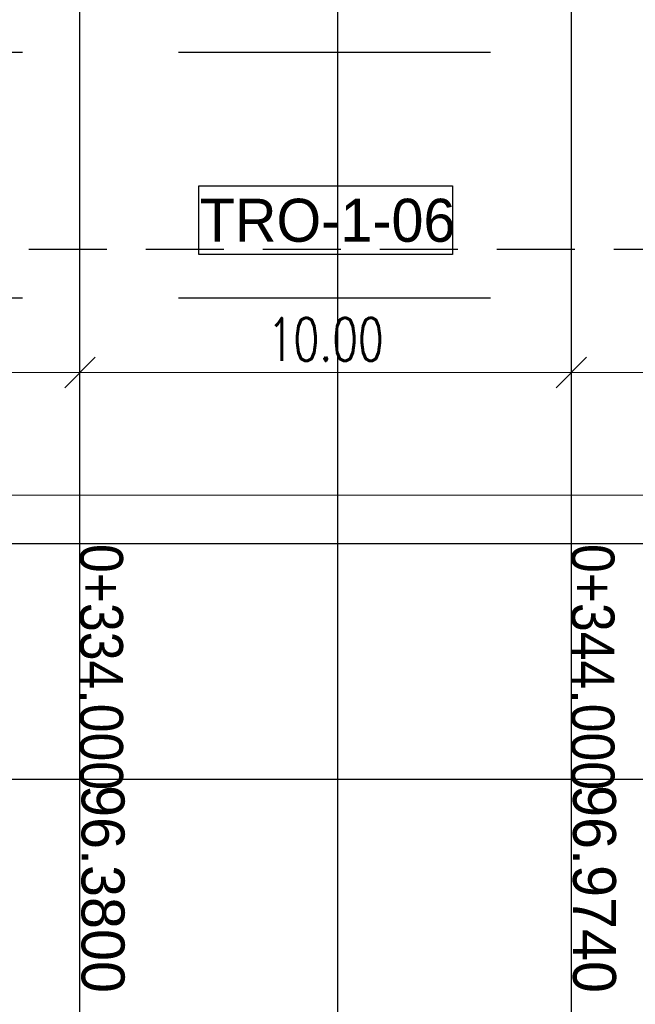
# Model space of a CAD drawing. Header units: metres. Extents: x 3458045 to 3462392, y 5482308 to 5484762.
# Tile 405 of 458: x 3461292 to 3461304, y 5483975 to 5483995. Entities that reach past the tile are written whole.
import ezdxf

# ---------------------------------------------------------------- set-up
doc = ezdxf.new("R2010")
doc.units = ezdxf.units.M
doc.header["$PDMODE"] = 3
doc.header["$PDSIZE"] = 0.1
for name, pattern in [('AUSGEZOGEN', [2, 1, 1]), ('VERDECKT', [9.525, 6.35, -3.175]), ('VERDECKT2', [4.7625, 3.175, -1.5875])]:
    doc.linetypes.add(name, pattern=pattern)
doc.layers.get('0').update_dxf_attribs({"linetype": 'CONTINUOUS'})
doc.layers.get('DEFPOINTS').update_dxf_attribs({"linetype": 'CONTINUOUS'})
for name, color, linetype in [('SP_BW5xx-SchutzbauwerkBASF', 7, 'VERDECKT2'), ('SP_TEXT', 2, 'CONTINUOUS'), ('SP_VERM', 1, 'CONTINUOUS')]:
    doc.layers.add(name, color=color, linetype=linetype)
for name, color, linetype, lineweight in [('SP_Höhenplan-Beschriftung-Linien', 2, 'CONTINUOUS', 25), ('SP_Höhenplan-Beschriftung-Linien-Bestandsgelände', 7, 'CONTINUOUS', 25), ('SP_Höhenplan-Beschriftung-Text', 2, 'CONTINUOUS', 25)]:
    doc.layers.add(name, color=color, linetype=linetype, lineweight=lineweight)
doc.styles.add('K_ISOCP', font='k_isocp.shx')
doc.styles.add('SP_F', font='romans.shx', dxfattribs={"width": 0.7, "bigfont": 'sp_f.shx'})
doc.dimstyles.new('SOFI35$0', dxfattribs={"dimtxt": 3.5, "dimasz": 0.35, "dimexe": 0.9, "dimexo": 0.625, "dimgap": 0.945, "dimtad": 1, "dimdec": 3, "dimrnd": 0.001, "dimzin": 1, "dimdsep": 46, "dimtxsty": 'SP_F', "dimblk1": 'SOF_BEMSTR1', "dimblk2": 'SOF_BEMSTR2', "dimsah": 1, "dimcen": 3.5, "dimse1": 1, "dimse2": 1, "dimclrd": 1, "dimclre": 1, "dimclrt": 2, "dimaunit": 2, "dimazin": 0, "dimtfac": 1, "dimtdec": 3, "dimtmove": 0, "dimatfit": 3, "dimfxl": 1, "dimtolj": 1, "dimtzin": 0, "dimlwd": 0, "dimlwe": 0, "dimarcsym": 0})

# ---------------------------------------------------------------- blocks, each defined once
blk = doc.blocks.new('SOF_BEMSTR2')
at = {"color": 0, "linetype": 'ByBlock', "lineweight": -2}
for p, q in [((0, -20), (0, 8.5)), ((3.535, 3.535), (-3.535, -3.535)), ((-5, 0), (5, 0))]:
    blk.add_line(p, q, dxfattribs=at)
blk = doc.blocks.new('SOF_BEMSTR1')
at = {"color": 0, "linetype": 'ByBlock', "lineweight": -2}
for p, q in [((0, 20), (0, -8.5)), ((3.535, 3.535), (-3.535, -3.535)), ((-5, 0), (5, 0))]:
    blk.add_line(p, q, dxfattribs=at)
blk = doc.blocks.new('*D348')
at = {"layer": 'DEFPOINTS', "color": 0, "linetype": 'AUSGEZOGEN', "transparency": 16777216}
for p in [(3461283.184, 5483991.334), (3461293.184, 5483991.334), (3461293.184, 5483988.277)]:
    blk.add_point(p, dxfattribs=at)
at = {"layer": 'SP_VERM', "color": 1, "linetype": 'AUSGEZOGEN', "lineweight": 0, "transparency": 16777216}
blk.add_line((3461283.272, 5483988.277), (3461293.097, 5483988.277), dxfattribs=at)
at = {"layer": 'SP_VERM', "color": 1, "linetype": 'AUSGEZOGEN', "lineweight": 0, "transparency": 16777216, "xscale": 0.08750000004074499, "yscale": 0.08750000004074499, "zscale": 0.08750000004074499, "rotation": 180}
blk.add_blockref('SOF_BEMSTR2', (3461283.184, 5483988.277), dxfattribs=at)
at = {"layer": 'SP_VERM', "color": 1, "linetype": 'AUSGEZOGEN', "lineweight": 0, "transparency": 16777216, "xscale": 0.08750000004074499, "yscale": 0.08750000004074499, "zscale": 0.08750000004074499}
blk.add_blockref('SOF_BEMSTR1', (3461293.184, 5483988.277), dxfattribs=at)
at = {"layer": 'SP_VERM', "color": 2, "linetype": 'AUSGEZOGEN', "transparency": 16777216, "insert": (3461288.184, 5483988.951), "char_height": 0.875, "attachment_point": 5, "style": 'SP_F'}
blk.add_mtext('\\A1;\\A1;10.00{\\H.7x;\\S^ ;}', dxfattribs=at)
blk = doc.blocks.new('*D349')
at = {"layer": 'DEFPOINTS', "color": 0, "linetype": 'AUSGEZOGEN', "transparency": 16777216}
for p in [(3461293.184, 5483991.334), (3461303.184, 5483991.334), (3461303.184, 5483988.277)]:
    blk.add_point(p, dxfattribs=at)
at = {"layer": 'SP_VERM', "color": 1, "linetype": 'AUSGEZOGEN', "lineweight": 0, "transparency": 16777216}
blk.add_line((3461293.272, 5483988.277), (3461303.097, 5483988.277), dxfattribs=at)
at = {"layer": 'SP_VERM', "color": 1, "linetype": 'AUSGEZOGEN', "lineweight": 0, "transparency": 16777216, "xscale": 0.08750000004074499, "yscale": 0.08750000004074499, "zscale": 0.08750000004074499, "rotation": 180}
blk.add_blockref('SOF_BEMSTR2', (3461293.184, 5483988.277), dxfattribs=at)
at = {"layer": 'SP_VERM', "color": 1, "linetype": 'AUSGEZOGEN', "lineweight": 0, "transparency": 16777216, "xscale": 0.08750000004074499, "yscale": 0.08750000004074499, "zscale": 0.08750000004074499}
blk.add_blockref('SOF_BEMSTR1', (3461303.184, 5483988.277), dxfattribs=at)
at = {"layer": 'SP_VERM', "color": 2, "linetype": 'AUSGEZOGEN', "transparency": 16777216, "insert": (3461298.184, 5483988.951), "char_height": 0.875, "attachment_point": 5, "style": 'SP_F'}
blk.add_mtext('\\A1;\\A1;10.00{\\H.7x;\\S^ ;}', dxfattribs=at)
blk = doc.blocks.new('*D350')
at = {"layer": 'DEFPOINTS', "color": 0, "linetype": 'AUSGEZOGEN', "transparency": 16777216}
for p in [(3461303.184, 5483991.334), (3461311.184, 5483991.334), (3461311.184, 5483988.277)]:
    blk.add_point(p, dxfattribs=at)
at = {"layer": 'SP_VERM', "color": 1, "linetype": 'AUSGEZOGEN', "lineweight": 0, "transparency": 16777216}
blk.add_line((3461303.272, 5483988.277), (3461311.097, 5483988.277), dxfattribs=at)
at = {"layer": 'SP_VERM', "color": 1, "linetype": 'AUSGEZOGEN', "lineweight": 0, "transparency": 16777216, "xscale": 0.08750000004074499, "yscale": 0.08750000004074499, "zscale": 0.08750000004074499, "rotation": 180}
blk.add_blockref('SOF_BEMSTR2', (3461303.184, 5483988.277), dxfattribs=at)
at = {"layer": 'SP_VERM', "color": 1, "linetype": 'AUSGEZOGEN', "lineweight": 0, "transparency": 16777216, "xscale": 0.08750000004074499, "yscale": 0.08750000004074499, "zscale": 0.08750000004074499}
blk.add_blockref('SOF_BEMSTR1', (3461311.184, 5483988.277), dxfattribs=at)
at = {"layer": 'SP_VERM', "color": 2, "linetype": 'AUSGEZOGEN', "transparency": 16777216, "insert": (3461307.184, 5483988.951), "char_height": 0.875, "attachment_point": 5, "style": 'SP_F'}
blk.add_mtext('\\A1;\\A1;8.00{\\H.7x;\\S^ ;}', dxfattribs=at)
blk = doc.blocks.new('*D366')
at = {"layer": 'DEFPOINTS', "color": 0, "linetype": 'AUSGEZOGEN', "transparency": 16777216}
for p in [(3461243.184, 5483990.027), (3461399.034, 5483990.027), (3461243.184, 5483985.783)]:
    blk.add_point(p, dxfattribs=at)
at = {"layer": 'SP_VERM', "color": 1, "linetype": 'AUSGEZOGEN', "lineweight": 0, "transparency": 16777216}
blk.add_line((3461398.947, 5483985.783), (3461243.272, 5483985.783), dxfattribs=at)
at = {"layer": 'SP_VERM', "color": 1, "linetype": 'AUSGEZOGEN', "lineweight": 0, "transparency": 16777216, "xscale": 0.08750000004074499, "yscale": 0.08750000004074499, "zscale": 0.08750000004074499, "rotation": 180}
blk.add_blockref('SOF_BEMSTR2', (3461243.184, 5483985.783), dxfattribs=at)
at = {"layer": 'SP_VERM', "color": 1, "linetype": 'AUSGEZOGEN', "lineweight": 0, "transparency": 16777216, "xscale": 0.08750000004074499, "yscale": 0.08750000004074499, "zscale": 0.08750000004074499}
blk.add_blockref('SOF_BEMSTR1', (3461399.034, 5483985.783), dxfattribs=at)
at = {"layer": 'SP_VERM', "color": 2, "linetype": 'AUSGEZOGEN', "transparency": 16777216, "insert": (3461321.109, 5483986.603), "char_height": 0.875, "attachment_point": 5, "style": 'SP_F'}
blk.add_mtext('\\A1;\\A1;Trogabschnitt = 155.85{\\H.7x;\\S^ ;}m', dxfattribs=at)

msp = doc.modelspace()

# ---------------------------------------------------------------- linework, layer by layer
at = {"layer": 'SP_BW5xx-SchutzbauwerkBASF', "linetype": 'VERDECKT2', "ltscale": 0.5}
msp.add_line((3461261.1844, 5483990.7872), (3461311.5784, 5483990.7872), dxfattribs=at)
at = {"layer": 'SP_Höhenplan-Beschriftung-Linien', "color": 1, "linetype": 'ByBlock'}
for p, q in [((3461303.1844, 5483956.0493), (3461303.1844, 5484003.756)), ((3461293.1844, 5483956.0493), (3461293.1844, 5484003.1616))]:
    msp.add_line(p, q, dxfattribs=at)
at = {"layer": 'SP_Höhenplan-Beschriftung-Linien', "color": 251, "linetype": 'VERDECKT'}
for p, q in [((3461463.4646, 5483994.7871), (3460950.7074, 5483994.7871)), ((3461463.4646, 5483989.7871), (3460950.7074, 5483989.7871))]:
    msp.add_line(p, q, dxfattribs=at)
at = {"layer": 'SP_Höhenplan-Beschriftung-Linien', "color": 3}
msp.add_line((3461463.4646, 5483984.7871), (3460947.0765, 5483984.7871), dxfattribs=at)
at = {"layer": 'SP_Höhenplan-Beschriftung-Linien', "color": 2}
msp.add_line((3461463.4646, 5483979.9975), (3460947.0765, 5483979.9975), dxfattribs=at)
at = {"layer": 'SP_Höhenplan-Beschriftung-Linien-Bestandsgelände'}
msp.add_line((3461298.4239, 5484009.9218), (3461298.4239, 5483956.0493), dxfattribs=at)
at = {"layer": 'SP_TEXT', "color": 1, "lineweight": 25}
msp.add_lwpolyline([(3461295.6029, 5483990.675), (3461295.6034, 5483992.0757), (3461300.7662, 5483992.0757), (3461300.7658, 5483990.675)], close=True, dxfattribs=at)

# ---------------------------------------------------------------- texts
at = {"layer": 'SP_Höhenplan-Beschriftung-Text', "style": 'K_ISOCP', "width": 0.9}
for s, p in [('0+334.000', (3461293.1844, 5483984.7871)), ('0+344.000', (3461303.1844, 5483984.7871))]:
    msp.add_text(s, height=0.875, rotation=270, dxfattribs=at).set_placement(p)
at = {"layer": 'SP_Höhenplan-Beschriftung-Text', "char_height": 0.875, "width": 7.557299, "attachment_point": 7, "rotation": 270, "style": 'K_ISOCP'}
for s, insert in [('96.3800', (3461293.2038, 5483979.8811)), ('96.9740', (3461303.2038, 5483979.8811))]:
    msp.add_mtext(s, dxfattribs=dict(at, insert=insert))
at = {"layer": 'SP_TEXT', "color": 2, "lineweight": 25, "style": 'K_ISOCP'}
msp.add_text('TRO-1-06', height=0.875, rotation=359.98261, dxfattribs=at).set_placement((3461295.6229, 5483990.9378))

# ---------------------------------------------------------------- dimensions: what is measured, and where the dimension line sits
at = {"layer": 'SP_VERM', "color": 1, "linetype": 'AUSGEZOGEN'}
for base, p1, p2, text, picture, middle in [((3461293.1844, 5483988.2771), (3461283.1844, 5483991.3336), (3461293.1844, 5483991.3336), '\\A1;10.00{\\H.7x;\\S^ ;}', '*D348', (3461288.1844, 5483988.9509)), ((3461303.1844, 5483988.2771), (3461293.1844, 5483991.3336), (3461303.1844, 5483991.3336), '\\A1;10.00{\\H.7x;\\S^ ;}', '*D349', (3461298.1844, 5483988.9509)), ((3461311.1844, 5483988.2771), (3461303.1844, 5483991.3336), (3461311.1844, 5483991.3336), '\\A1;8.00{\\H.7x;\\S^ ;}', '*D350', (3461307.1844, 5483988.9509))]:
    dim = msp.add_linear_dim(base=base, p1=p1, p2=p2, text=text, dimstyle='SOFI35$0', override={"dimblk1": 'SOF_BEMSTR2', "dimblk2": 'SOF_BEMSTR1'}, dxfattribs=at)
    dim.commit()
    dim.dimension.update_dxf_attribs({"geometry": picture, "text_midpoint": middle})
dim = msp.add_linear_dim(base=(3461243.1844, 5483985.7834), p1=(3461399.0344, 5483990.0271), p2=(3461243.1844, 5483990.0271), angle=180, text='\\A1;Trogabschnitt = 155.85{\\H.7x;\\S^ ;}m', dimstyle='SOFI35$0', override={"dimpost": 'Trogabschnitt = <>m'}, dxfattribs=at)
dim.commit()
dim.dimension.update_dxf_attribs({"geometry": '*D366', "text_midpoint": (3461321.1094, 5483986.603)})

doc.saveas('drawing.dxf')
